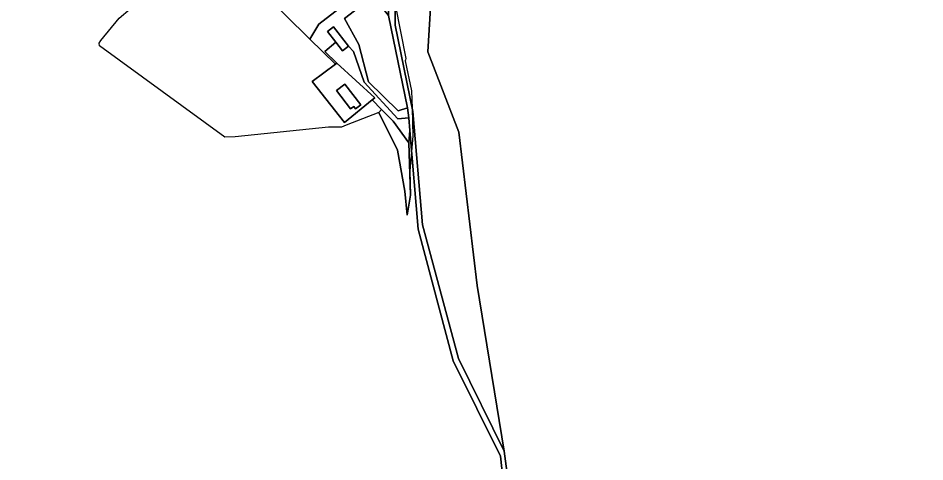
# Model space of a CAD drawing. Extents: x -477304 to -465429, y -1159113 to -1149210.
# Drawn here: x -469388 to -468793, y -1158206 to -1157915 of the extents above; entities that cross this region are included whole.
import ezdxf

# ---------------------------------------------------------------- set-up
doc = ezdxf.new("R2010")
doc.units = 0
for name, color, linetype in [('BPEJ_s', 7, 'Continuous'), ('ostatni_s', 7, 'Continuous'), ('PUPFL_s', 7, 'Continuous'), ('trav_porost_s', 7, 'Continuous')]:
    doc.layers.add(name, color=color, linetype=linetype)

msp = doc.modelspace()

# ---------------------------------------------------------------- linework, layer by layer
at = {"layer": 'BPEJ_s'}
for points in [[(-469176.19, -1157986.05), (-469184.65, -1157986.05), (-469245.97, -1157992.39), (-469252.74, -1157992.6), (-469335, -1157932.84), (-469335.21, -1157931.07), (-469334.15, -1157929.38), (-469322.1, -1157914.57), (-469314.85, -1157908.53), (-469370.66, -1157859.85), (-469386.32, -1157875.78), (-469387.66, -1157877.14), (-469404.65, -1157897.46)], [(-469140.87, -1157905.7), (-469133.89, -1157941.22), (-469134.11, -1157941.98), (-469134.32, -1157942.7), (-469130.09, -1157962.36), (-469129.77, -1157973.59), (-469129.24, -1157991.97), (-469131.29, -1158014.68), (-469130.75, -1158030.65), (-469132.95, -1158043.92), (-469134.56, -1158028.1), (-469139.45, -1158001.23), (-469151.71, -1157976.53), (-469173.15, -1157984.84), (-469176.19, -1157986.05), (-469184.65, -1157986.05), (-469245.97, -1157992.39), (-469252.74, -1157992.6), (-469335, -1157932.84), (-469335.21, -1157931.07), (-469334.15, -1157929.38), (-469322.1, -1157914.57)], [(-469140.87, -1157905.7), (-469133.89, -1157941.22), (-469134.11, -1157941.98), (-469134.32, -1157942.7), (-469130.09, -1157962.36), (-469129.77, -1157973.59), (-469129.24, -1157991.97), (-469131.29, -1158014.68), (-469130.75, -1158030.65), (-469132.95, -1158043.92), (-469134.56, -1158028.1), (-469139.45, -1158001.23), (-469151.71, -1157976.53), (-469173.15, -1157984.84), (-469176.19, -1157986.05)]]:
    msp.add_lwpolyline(points, dxfattribs=at)
at = {"layer": 'ostatni_s'}
for points in [[(-469067.53, -1158240.16), (-469071.66, -1158201.97), (-469102.86, -1158139.33), (-469125.79, -1158053.09), (-469131.33, -1157988.23), (-469131.83, -1157979.96), (-469132.7, -1157973.56), (-469145.24, -1157912.93), (-469145.52, -1157877.32), (-469170.51, -1157807.83), (-469177.94, -1157798.85), (-469178.57, -1157794.5), (-469188.11, -1157769.48), (-469188.8, -1157760.57), (-469201.29, -1157724.84), (-469207.94, -1157709.96), (-469224.93, -1157676.87), (-469239.9, -1157657.29), (-469260.05, -1157633.28), (-469282.81, -1157615.36), (-469307.11, -1157586.09), (-469327.53, -1157547.21), (-469337.95, -1157528.35), (-469365.27, -1157459.25)], [(-469140.8, -1157879.89), (-469140.91, -1157919.21), (-469129.3, -1157975.87), (-469122.91, -1158050.16), (-469099.35, -1158137.82), (-469069.41, -1158198.62), (-469063.9, -1158239.48)]]:
    msp.add_lwpolyline(points, dxfattribs=at)
for points in [[(-469175.48, -1157936.18), (-469179.96, -1157930.37), (-469185.36, -1157923.37), (-469181.38, -1157920.3), (-469171.5, -1157933.11)], [(-469168.28, -1157936.54), (-469161.34, -1157956.62), (-469139.17, -1157980.72), (-469131.83, -1157979.96), (-469131.33, -1157988.23), (-469131.9, -1157996.43), (-469142.11, -1157982.12), (-469149.78, -1157974.49), (-469156.02, -1157968.28), (-469154.33, -1157966.89), (-469179.19, -1157944.13), (-469187.01, -1157936.58), (-469179.96, -1157930.37), (-469175.48, -1157936.18), (-469171.5, -1157933.11)], [(-469173.98, -1157957.88), (-469163.41, -1157971.4), (-469166.87, -1157974.1), (-469168.11, -1157972.51), (-469170.18, -1157974.13), (-469179.5, -1157962.2)]]:
    msp.add_lwpolyline(points, close=True, dxfattribs=at)
at = {"layer": 'PUPFL_s'}
for points in [[(-469063.9, -1158239.48), (-469069.41, -1158198.62), (-469087.08, -1158089.97), (-469099.19, -1157989.53), (-469119.39, -1157936.83), (-469116.31, -1157885.95), (-469126.11, -1157862.95), (-469063.11, -1157818.37), (-468978.04, -1157757.68), (-468917.33, -1157709.96), (-468814.84, -1157689.57), (-468751.08, -1157676.9)], [(-469408.99, -1157902.66), (-469381.14, -1157869.64), (-469370.66, -1157859.85), (-469314.31, -1157909), (-469261.94, -1157864.24), (-469196.87, -1157928.37), (-469180.08, -1157944.79), (-469195.48, -1157956.24), (-469174.06, -1157983.16), (-469156.02, -1157968.28), (-469149.78, -1157974.49), (-469151.71, -1157976.53), (-469139.45, -1158001.23), (-469134.56, -1158028.1), (-469132.95, -1158043.92), (-469130.75, -1158030.65), (-469131.9, -1157996.43), (-469131.33, -1157988.23), (-469125.79, -1158053.09), (-469102.86, -1158139.33), (-469071.66, -1158201.97), (-469067.53, -1158240.16), (-469417.94, -1158325.9)]]:
    msp.add_lwpolyline(points, dxfattribs=at)
msp.add_lwpolyline([(-469069.41, -1158198.62), (-469099.35, -1158137.82), (-469122.91, -1158050.16), (-469129.3, -1157975.87), (-469140.91, -1157919.21), (-469140.8, -1157879.89), (-469167.5, -1157805.39), (-469174.76, -1157796.85), (-469176.03, -1157792.77), (-469160.84, -1157781.6), (-469152.55, -1157807.57), (-469126.11, -1157862.95), (-469116.31, -1157885.95), (-469119.39, -1157936.83), (-469099.19, -1157989.53), (-469087.08, -1158089.97)], close=True, dxfattribs=at)
at = {"layer": 'trav_porost_s'}
for points in [[(-469178.57, -1157794.5), (-469177.94, -1157798.85), (-469170.51, -1157807.83), (-469145.52, -1157877.32), (-469148.99, -1157888.17), (-469155.7, -1157891.36), (-469190.93, -1157918.51), (-469196.87, -1157928.37), (-469261.94, -1157864.24), (-469232.76, -1157839.83)], [(-469174.25, -1157914.98), (-469164.76, -1157931.99), (-469158.43, -1157956.37), (-469138.84, -1157975.47), (-469132.7, -1157973.56), (-469131.83, -1157979.96), (-469139.17, -1157980.72), (-469161.34, -1157956.62), (-469168.28, -1157936.54), (-469171.5, -1157933.11), (-469181.38, -1157920.3), (-469185.36, -1157923.37), (-469179.96, -1157930.37), (-469187.01, -1157936.58), (-469179.19, -1157944.13), (-469180.08, -1157944.79), (-469196.87, -1157928.37), (-469190.93, -1157918.51), (-469155.7, -1157891.36), (-469148.99, -1157888.17), (-469145.52, -1157877.32), (-469145.24, -1157912.93), (-469155.45, -1157900.31)], [(-469132.7, -1157973.56), (-469138.84, -1157975.47), (-469158.43, -1157956.37), (-469164.76, -1157931.99), (-469174.25, -1157914.98), (-469155.45, -1157900.31), (-469145.24, -1157912.93)], [(-469179.19, -1157944.13), (-469154.33, -1157966.89), (-469156.02, -1157968.28), (-469174.06, -1157983.16), (-469195.48, -1157956.24), (-469180.08, -1157944.79)], [(-469170.18, -1157974.13), (-469168.11, -1157972.51), (-469166.87, -1157974.1), (-469163.41, -1157971.4), (-469173.98, -1157957.88), (-469179.5, -1157962.2)], [(-469131.9, -1157996.43), (-469130.75, -1158030.65), (-469132.95, -1158043.92), (-469134.56, -1158028.1), (-469139.45, -1158001.23), (-469151.71, -1157976.53), (-469149.78, -1157974.49), (-469142.11, -1157982.12)]]:
    msp.add_lwpolyline(points, close=True, dxfattribs=at)

doc.saveas('drawing.dxf')
